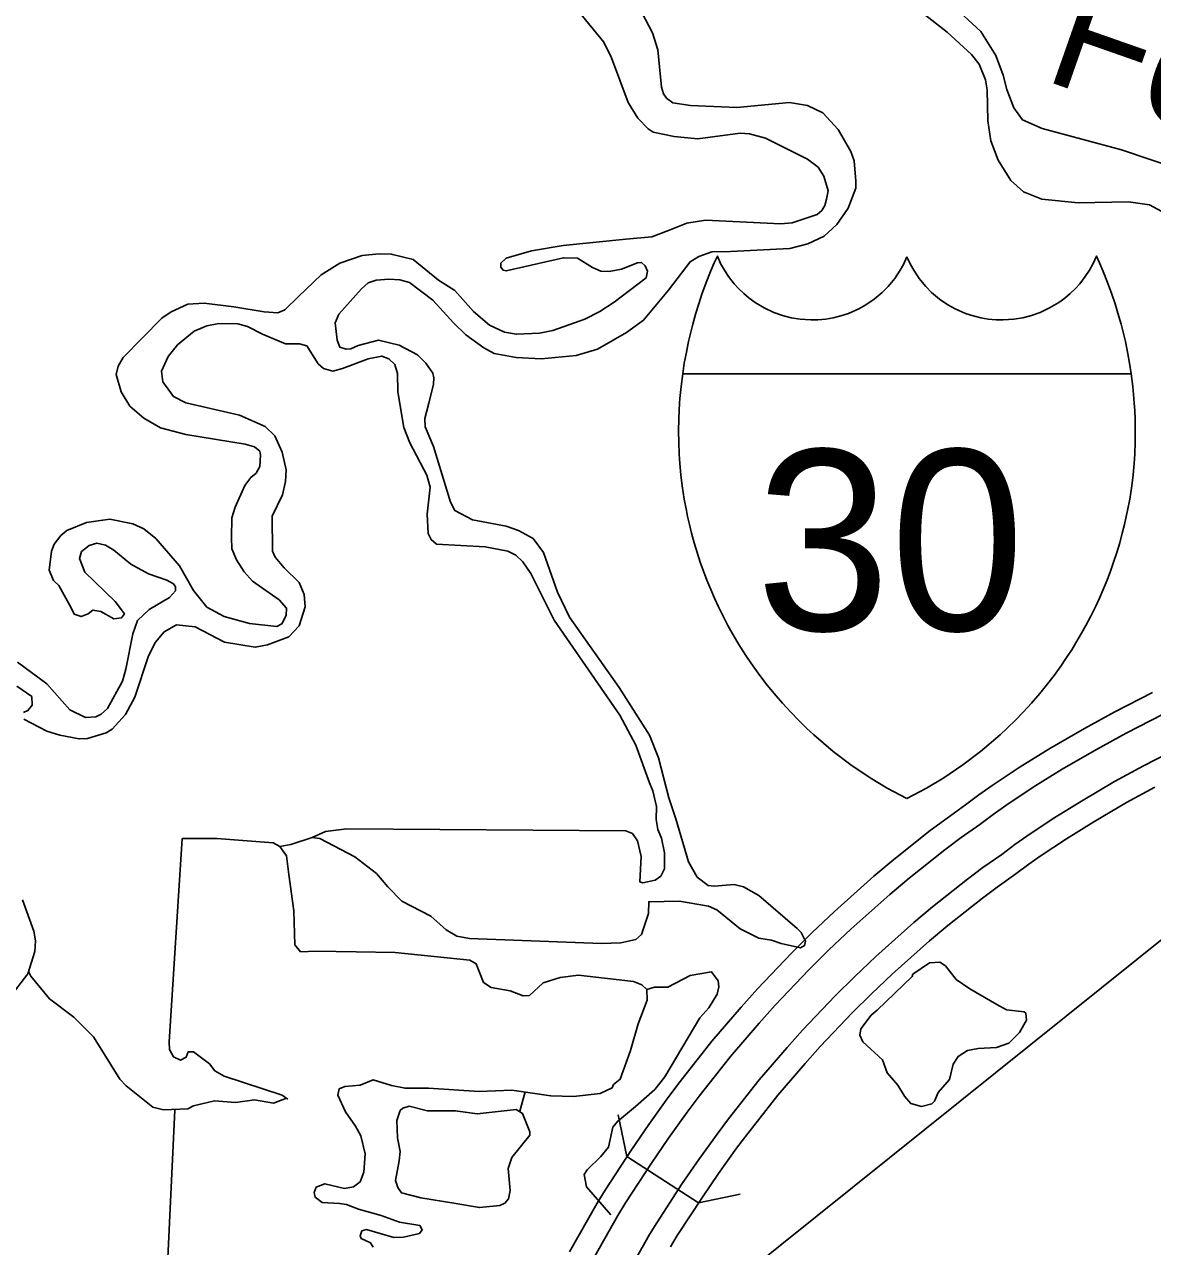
# Model space of a CAD drawing. Extents: x -19 to 366, y -4 to 359.
# Drawn here: x 153.368 to 154.119, y 188.145 to 188.959 of the extents above; entities that cross this region are included whole.
import ezdxf

# ---------------------------------------------------------------- set-up
doc = ezdxf.new("R2010")
doc.units = 0
for name, color, linetype in [('R_Exist Surface Annot', 7, 'Continuous'), ('R_Horz Alg', 7, 'Continuous'), ('R_Temp Easement', 7, 'Continuous'), ('R_Water', 7, 'Continuous'), ('Sheet Fence', 7, 'Continuous')]:
    doc.layers.add(name, color=color, linetype=linetype)

msp = doc.modelspace()

# ---------------------------------------------------------------- linework, layer by layer
at = {"layer": 'R_Exist Surface Annot'}
for points in [[(154.11875, 188.51385), (154.09359, 188.501), (154.07336, 188.48989), (154.05033, 188.4764), (154.03061, 188.46419), (154.01201, 188.45174), (154.00304, 188.44555), (153.99422, 188.43885), (153.98185, 188.43016), (153.97066, 188.42175), (153.94654, 188.40261), (153.93315, 188.39147), (153.90691, 188.36799), (153.89202, 188.35392), (153.87829, 188.34023), (153.85558, 188.31634), (153.84469, 188.30412), (153.82525, 188.28155), (153.80409, 188.25464), (153.79591, 188.24376), (153.78321, 188.22607), (153.77167, 188.2092), (153.75425, 188.18235), (153.74881, 188.17356), (153.73039, 188.14108)], [(153.74445, 188.13324), (153.76266, 188.16535), (153.76785, 188.17373), (153.78506, 188.20027), (153.7964, 188.21683), (153.80888, 188.23423), (153.81685, 188.24483), (153.83768, 188.27131), (153.85679, 188.29351), (153.86743, 188.30543), (153.88981, 188.32898), (153.90324, 188.34237), (153.9178, 188.35614), (153.94367, 188.37928), (153.9567, 188.39012), (153.9805, 188.40901), (153.99132, 188.41714), (154.00373, 188.42585), (154.01248, 188.43251), (154.02106, 188.43843), (154.03932, 188.45065), (154.05864, 188.46261), (154.08131, 188.47588), (154.10113, 188.48677), (154.12589, 188.49942)], [(154.13682, 188.47735), (154.11266, 188.46502), (154.09346, 188.45447), (154.07134, 188.44151), (154.05265, 188.42994), (154.0349, 188.41806), (154.02693, 188.41257), (154.01826, 188.40597), (154.00579, 188.39721), (153.99555, 188.38952), (153.97223, 188.37101), (153.95976, 188.36063), (153.93447, 188.33801), (153.92039, 188.3247), (153.90742, 188.31178), (153.88554, 188.28875), (153.87531, 188.27728), (153.8567, 188.25566), (153.83637, 188.22981), (153.82872, 188.21965), (153.81656, 188.2027), (153.80555, 188.18662), (153.78865, 188.16055), (153.78385, 188.15279), (153.76595, 188.12125)], [(153.7977, 188.14458), (153.80225, 188.15194), (153.81895, 188.17769), (153.82974, 188.19346), (153.8417, 188.21012), (153.84913, 188.22), (153.86913, 188.24543), (153.88742, 188.26667), (153.89739, 188.27785), (153.91894, 188.30053), (153.9316, 188.31315), (153.94537, 188.32616), (153.97028, 188.34844), (153.98238, 188.35851), (154.00539, 188.37678), (154.01526, 188.38419), (154.02776, 188.39297), (154.03638, 188.39953), (154.04395, 188.40475), (154.06137, 188.41641), (154.07965, 188.42772), (154.1014, 188.44046), (154.1202, 188.45079)]]:
    msp.add_lwpolyline(points, dxfattribs=at)
at = {"layer": 'R_Horz Alg'}
for points in [[(153.80584, 188.726), (153.80693, 188.73314), (153.80806, 188.73946), (153.80973, 188.74759), (153.81096, 188.7529), (153.81256, 188.7592), (153.81464, 188.7666), (153.81655, 188.77279), (153.81868, 188.77916), (153.82153, 188.787), (153.82446, 188.79435), (153.8269, 188.80006), (153.82893, 188.80456), (153.83112, 188.7997), (153.83367, 188.79508), (153.83645, 188.79083), (153.84009, 188.78614), (153.84296, 188.78296), (153.84652, 188.77952), (153.85011, 188.77651), (153.85401, 188.77367), (153.8602, 188.76996), (153.86656, 188.767), (153.87231, 188.76497), (153.878, 188.76351), (153.8841, 188.7625), (153.89119, 188.76202), (153.89585, 188.76212), (153.9012, 188.76262), (153.90596, 188.76343), (153.91107, 188.76469), (153.9162, 188.76639), (153.92311, 188.76943), (153.92788, 188.7721), (153.93341, 188.77588), (153.93872, 188.78035), (153.9426, 188.78427), (153.94702, 188.78964), (153.95068, 188.7951), (153.95282, 188.79894), (153.95518, 188.80399)], [(153.95518, 188.80399), (153.95753, 188.79894), (153.95967, 188.7951), (153.96332, 188.78964), (153.96775, 188.78427), (153.97162, 188.78035), (153.97694, 188.77588), (153.98247, 188.7721), (153.98724, 188.76943), (153.99415, 188.76639), (153.99929, 188.76469), (154.00439, 188.76343), (154.00915, 188.76262), (154.0145, 188.76212), (154.01917, 188.76202), (154.02625, 188.7625), (154.03236, 188.76351), (154.03803, 188.76497), (154.04379, 188.767), (154.05015, 188.76996), (154.05634, 188.77367), (154.06024, 188.77651), (154.06383, 188.77952), (154.06739, 188.78296), (154.07025, 188.78614), (154.0739, 188.79083), (154.07668, 188.79508), (154.07922, 188.7997), (154.08142, 188.80456), (154.08346, 188.80006), (154.08589, 188.79435), (154.08882, 188.787), (154.09167, 188.77916), (154.0938, 188.77279), (154.09571, 188.7666), (154.09779, 188.7592), (154.09939, 188.7529), (154.10062, 188.74759), (154.10229, 188.73946), (154.10342, 188.73314), (154.10451, 188.726)], [(153.95518, 188.44308), (153.94209, 188.45007), (153.93058, 188.45699), (153.91791, 188.46555), (153.90609, 188.4745), (153.89316, 188.48552), (153.88834, 188.49), (153.88286, 188.49537), (153.87777, 188.50063), (153.87221, 188.50672), (153.86674, 188.51307), (153.86218, 188.51869), (153.85724, 188.52513), (153.85275, 188.53135), (153.84886, 188.53704), (153.84544, 188.54232), (153.84262, 188.54688), (153.83888, 188.55325), (153.83598, 188.55848), (153.83278, 188.56458), (153.82967, 188.57088), (153.82697, 188.57673), (153.82452, 188.58237), (153.82194, 188.5887), (153.81971, 188.59456), (153.81755, 188.60067), (153.81545, 188.60707), (153.81349, 188.61361), (153.81178, 188.61986), (153.8103, 188.6258), (153.8091, 188.63109), (153.80828, 188.63501), (153.80686, 188.64262), (153.80549, 188.6514), (153.80456, 188.65871), (153.80388, 188.66642), (153.80349, 188.67267), (153.8032, 188.68058), (153.80312, 188.68796), (153.80327, 188.69617), (153.8035, 188.70158), (153.8038, 188.70654), (153.80403, 188.70966), (153.8048, 188.71774), (153.80583, 188.726)], [(153.80584, 188.726), (154.10451, 188.726)], [(154.10451, 188.726), (153.80584, 188.726)], [(154.10451, 188.726), (154.10555, 188.71774), (154.10632, 188.70966), (154.10655, 188.70654), (154.10685, 188.70158), (154.10708, 188.69617), (154.10723, 188.68796), (154.10715, 188.68058), (154.10686, 188.67267), (154.10647, 188.66642), (154.10579, 188.65871), (154.10487, 188.6514), (154.1035, 188.64262), (154.10207, 188.63501), (154.10125, 188.63109), (154.10005, 188.6258), (154.09857, 188.61986), (154.09686, 188.61361), (154.0949, 188.60707), (154.0928, 188.60067), (154.09064, 188.59456), (154.08841, 188.5887), (154.08583, 188.58237), (154.08338, 188.57673), (154.08068, 188.57088), (154.07757, 188.56458), (154.07437, 188.55848), (154.07147, 188.55325), (154.06773, 188.54688), (154.06491, 188.54232), (154.06149, 188.53704), (154.0576, 188.53135), (154.0531, 188.52513), (154.04817, 188.51869), (154.04361, 188.51307), (154.03815, 188.50672), (154.03258, 188.50063), (154.02749, 188.49537), (154.02201, 188.49), (154.01719, 188.48552), (154.00426, 188.4745), (153.99244, 188.46555), (153.97977, 188.45699), (153.96826, 188.45007), (153.95518, 188.44308)]]:
    msp.add_lwpolyline(points, dxfattribs=at)
at = {"layer": 'R_Temp Easement'}
for points in [[(154.38453, 188.75617), (154.33345, 188.75585), (154.30605, 188.76269), (154.29323, 188.76984), (154.28382, 188.77648), (154.26092, 188.79558), (154.25127, 188.80487), (154.24286, 188.80926), (154.20817, 188.81995), (154.19523, 188.8231), (154.17747, 188.83034), (154.16423, 188.83975), (154.15476, 188.84943), (154.13691, 188.86217), (154.09801, 188.87543), (154.04526, 188.88955), (154.03208, 188.89536), (154.02644, 188.90322), (154.02167, 188.91547), (154.01922, 188.9251), (154.01443, 188.93811), (154.00428, 188.95424), (153.96514, 188.99066)], [(153.61015, 188.78909), (153.61755, 188.78867), (153.62384, 188.7869), (153.6394, 188.77506), (153.65313, 188.75996), (153.66143, 188.75215), (153.67333, 188.74347), (153.68023, 188.73962), (153.69486, 188.73707), (153.71156, 188.73608), (153.73482, 188.73827), (153.74914, 188.74255), (153.76846, 188.75358), (153.77968, 188.76179), (153.79636, 188.78188), (153.81079, 188.80079), (153.8166, 188.80433), (153.82526, 188.80736), (153.83776, 188.80761), (153.87714, 188.80956), (153.88921, 188.81266), (153.90011, 188.81782), (153.90849, 188.82559), (153.91606, 188.83638), (153.92112, 188.84978), (153.92104, 188.85434), (153.92003, 188.86799), (153.91783, 188.87421), (153.90941, 188.88886), (153.89916, 188.90004), (153.88903, 188.90496), (153.87706, 188.90681), (153.84187, 188.90362), (153.81096, 188.90488), (153.79937, 188.90674), (153.79515, 188.90969), (153.79301, 188.91268), (153.79179, 188.91703), (153.78925, 188.94186), (153.78563, 188.95318), (153.77856, 188.9669)], [(153.73609, 188.96812), (153.75334, 188.94701), (153.75846, 188.93667), (153.76962, 188.90689), (153.77606, 188.89638), (153.78283, 188.8893)], [(153.96462, 188.96729), (153.98193, 188.95378), (153.99812, 188.93892), (154.00316, 188.93237), (154.00752, 188.92201), (154.00859, 188.91539), (154.00897, 188.89469), (154.01112, 188.88125), (154.0159, 188.86843), (154.0243, 188.85493), (154.03277, 188.84732), (154.04499, 188.84244), (154.06929, 188.84009), (154.10263, 188.84058), (154.11668, 188.83878), (154.18731, 188.80053), (154.22918, 188.79037), (154.23765, 188.78332), (154.24601, 188.77153), (154.26182, 188.75704), (154.27677, 188.74747), (154.29744, 188.73649), (154.33438, 188.72934), (154.3783, 188.73201)], [(153.78283, 188.8893), (153.78628, 188.88709), (153.80016, 188.88415), (153.81592, 188.88276), (153.84408, 188.88638), (153.85035, 188.88594), (153.86101, 188.88312), (153.88893, 188.86906), (153.89604, 188.8637), (153.89975, 188.8577), (153.90277, 188.84807), (153.90155, 188.84235), (153.90049, 188.83815), (153.89847, 188.83488), (153.8953, 188.83215), (153.87872, 188.82669), (153.87116, 188.82596), (153.82108, 188.82855), (153.80862, 188.82639), (153.79639, 188.82158), (153.78529, 188.81737), (153.76788, 188.81587), (153.72627, 188.8116), (153.70511, 188.80813), (153.68834, 188.80304), (153.6848, 188.79992), (153.68466, 188.79707), (153.68621, 188.7952), (153.68831, 188.79468), (153.72642, 188.80344), (153.7359, 188.80325), (153.74568, 188.79699), (153.75141, 188.79445), (153.75691, 188.79437), (153.76503, 188.79587), (153.77575, 188.80008), (153.7784, 188.80032), (153.7809, 188.79809), (153.78249, 188.79452), (153.78143, 188.78994), (153.76013, 188.77374), (153.75077, 188.76766), (153.74063, 188.76251), (153.71936, 188.75505), (153.71048, 188.75316), (153.69515, 188.75246), (153.68717, 188.75382), (153.67722, 188.75855), (153.66645, 188.76764), (153.65406, 188.78163), (153.64333, 188.78844), (153.6264, 188.80234), (153.61174, 188.80584), (153.60378, 188.80605)], [(153.60378, 188.80605), (153.59243, 188.80487), (153.57755, 188.79982), (153.56519, 188.79197), (153.55011, 188.7776), (153.54099, 188.76868), (153.53629, 188.76668), (153.52718, 188.76745), (153.50703, 188.77064)], [(153.88206, 188.35666), (153.85665, 188.37855), (153.84631, 188.38442), (153.84022, 188.38581), (153.82678, 188.38478), (153.8228, 188.38526), (153.81549, 188.39081), (153.80981, 188.40095), (153.80132, 188.42965), (153.79671, 188.44361), (153.78978, 188.47025), (153.78382, 188.48532), (153.76352, 188.5172), (153.73045, 188.56401), (153.72237, 188.58074), (153.71317, 188.60696), (153.70637, 188.61631), (153.69661, 188.62162), (153.68821, 188.62468), (153.66597, 188.62878), (153.65411, 188.635), (153.65116, 188.64064), (153.63987, 188.67763), (153.63432, 188.69082), (153.63403, 188.69632), (153.63669, 188.70644), (153.63986, 188.71923), (153.64016, 188.72341), (153.63935, 188.72663), (153.63487, 188.73318), (153.62927, 188.73877), (153.61702, 188.74516), (153.60332, 188.74849), (153.58974, 188.74498), (153.58486, 188.7428), (153.58164, 188.74254), (153.57764, 188.74379), (153.57566, 188.7485), (153.5745, 188.76006), (153.57685, 188.7658), (153.59189, 188.78264), (153.59636, 188.78672), (153.60164, 188.78853), (153.61015, 188.78909)], [(153.50703, 188.77064), (153.48728, 188.77309), (153.4763, 188.77248), (153.46522, 188.76732), (153.45904, 188.7632), (153.43318, 188.73703), (153.42988, 188.73126), (153.42865, 188.72573), (153.4319, 188.71421), (153.43776, 188.70464), (153.447, 188.69648), (153.45811, 188.69006), (153.47487, 188.68565), (153.51459, 188.67925), (153.52069, 188.67747), (153.52415, 188.6745), (153.52477, 188.67186), (153.52434, 188.66425), (153.52176, 188.66002), (153.51822, 188.6571), (153.51434, 188.6517), (153.50778, 188.63732), (153.50564, 188.63025), (153.50531, 188.61714), (153.50564, 188.60955), (153.50862, 188.6022), (153.51388, 188.59414), (153.5193, 188.58798), (153.53715, 188.57543), (153.54199, 188.57002), (153.54189, 188.56508), (153.53896, 188.55951), (153.53558, 188.55774), (153.51735, 188.55983), (153.50041, 188.56442), (153.48892, 188.57065), (153.48, 188.58167), (153.47079, 188.5982), (153.45492, 188.61648), (153.44703, 188.62278), (153.43977, 188.62624), (153.42436, 188.62934), (153.40887, 188.62713), (153.3957, 188.62173), (153.39178, 188.61842), (153.38734, 188.61263), (153.38553, 188.60804), (153.38387, 188.59528), (153.38684, 188.5885), (153.3905, 188.58516), (153.39854, 188.57031), (153.40071, 188.56599), (153.40528, 188.56437), (153.40999, 188.56618), (153.41316, 188.56871), (153.4183, 188.56768), (153.4271, 188.56292)], [(153.55376, 188.579), (153.55039, 188.5871), (153.54036, 188.59677), (153.53436, 188.60387), (153.53276, 188.60801), (153.53253, 188.63118), (153.53946, 188.64557), (153.54139, 188.65434), (153.54181, 188.66214), (153.53913, 188.67386), (153.53419, 188.68478), (153.52782, 188.6911), (153.51082, 188.69854), (153.47505, 188.70674), (153.46682, 188.71094), (153.45963, 188.72067), (153.45874, 188.72787), (153.4633, 188.73765), (153.46941, 188.74537), (153.48042, 188.75452), (153.48907, 188.75812), (153.497, 188.75961), (153.5097, 188.75949), (153.51599, 188.75753), (153.52613, 188.75242), (153.5414, 188.74608), (153.55069, 188.74608), (153.55545, 188.74466), (153.56306, 188.73285), (153.56672, 188.7297), (153.57281, 188.72792), (153.57923, 188.72957), (153.59635, 188.73619), (153.60541, 188.7379), (153.61018, 188.7361), (153.61423, 188.73238), (153.61586, 188.72634), (153.61608, 188.71418), (153.62012, 188.69033), (153.62409, 188.68016), (153.63548, 188.65855), (153.63771, 188.65062), (153.63558, 188.63253), (153.63639, 188.61963), (153.63836, 188.61568), (153.64201, 188.61253), (153.67426, 188.61091), (153.68947, 188.60799), (153.69482, 188.60525), (153.69945, 188.60079), (153.70471, 188.59311), (153.72025, 188.56209), (153.76405, 188.49878), (153.77465, 188.47868), (153.78364, 188.4536)], [(153.4271, 188.56292), (153.43221, 188.5636), (153.43405, 188.5661), (153.42784, 188.57433), (153.40777, 188.59387), (153.40419, 188.6031), (153.40543, 188.60768), (153.41067, 188.61178), (153.41575, 188.61321), (153.42146, 188.612), (153.42702, 188.6087), (153.43837, 188.59924), (153.45005, 188.59283), (153.46225, 188.58871), (153.46685, 188.58615), (153.46802, 188.58427), (153.46807, 188.58162), (153.46417, 188.57717), (153.45048, 188.5691), (153.44285, 188.56173), (153.4396, 188.55292), (153.43492, 188.52927), (153.43279, 188.52144), (153.42289, 188.5032), (153.41861, 188.49931), (153.41504, 188.49753), (153.40823, 188.4972), (153.39771, 188.5023), (153.38242, 188.51946), (153.36283, 188.53407)], [(153.36713, 188.49598), (153.38244, 188.48793), (153.39101, 188.48526), (153.40394, 188.48286), (153.40943, 188.48317), (153.42187, 188.48684), (153.42599, 188.48939), (153.43472, 188.49907), (153.44095, 188.51078), (153.45011, 188.53813), (153.45467, 188.54734), (153.46061, 188.55411), (153.46886, 188.55884), (153.4812, 188.55757), (153.50072, 188.54734), (153.52125, 188.54396), (153.52936, 188.54564), (153.54367, 188.55087), (153.55054, 188.55823), (153.55448, 188.57085), (153.55376, 188.579)], [(153.36237, 188.51791), (153.37254, 188.51109), (153.37264, 188.5054), (153.36987, 188.50173), (153.36686, 188.50053)], [(153.78364, 188.4536), (153.78601, 188.44833), (153.78848, 188.43774), (153.78807, 188.42919), (153.78933, 188.42257), (153.79171, 188.41673), (153.79378, 188.40708), (153.79379, 188.39626), (153.79123, 188.39146), (153.78749, 188.38872), (153.77937, 188.38703), (153.77727, 188.38775), (153.7781, 188.40448), (153.77564, 188.41488), (153.77232, 188.41994), (153.76793, 188.42156), (153.58221, 188.42288), (153.56803, 188.42126), (153.5592, 188.41728), (153.56414, 188.41644), (153.58748, 188.40438), (153.6019, 188.39328), (153.60945, 188.38431), (153.61891, 188.37482), (153.63823, 188.36477), (153.64844, 188.35567), (153.65534, 188.35145), (153.6639, 188.34991), (153.75188, 188.34658), (153.76457, 188.34703), (153.77457, 188.34933), (153.77849, 188.35264), (153.78316, 188.3666), (153.7832, 188.37439), (153.80366, 188.37481), (153.82305, 188.3714), (153.82859, 188.36905), (153.84417, 188.35645), (153.8566, 188.35006), (153.86497, 188.34871), (153.87145, 188.34656), (153.8842, 188.3436), (153.88701, 188.34517), (153.88752, 188.34822), (153.88477, 188.35386), (153.88206, 188.35666)], [(153.5592, 188.41728), (153.54488, 188.41262), (153.5375, 188.41113)], [(153.58831, 188.3411), (153.56177, 188.34151), (153.55135, 188.34111), (153.54767, 188.34559), (153.54685, 188.36838), (153.54354, 188.39263), (153.54198, 188.40495), (153.5375, 188.41113), (153.53309, 188.4137), (153.4957, 188.41655), (153.47258, 188.41646), (153.46381, 188.28099), (153.4641, 188.27605), (153.46685, 188.27098), (153.47144, 188.26879), (153.47519, 188.27077), (153.47664, 188.27441), (153.48005, 188.27448), (153.49082, 188.26634), (153.49432, 188.26166), (153.50045, 188.25817), (153.53917, 188.24547), (153.54282, 188.24288)], [(154.20346, 188.41235), (153.84827, 188.1275)], [(153.35858, 188.31194), (153.36968, 188.32641), (153.37452, 188.34133), (153.37496, 188.34836), (153.37371, 188.3548), (153.36612, 188.37572)], [(153.58789, 188.2248), (153.58127, 188.23436), (153.57612, 188.24546), (153.57699, 188.24966), (153.58094, 188.25126), (153.59116, 188.25223), (153.59962, 188.25582), (153.61201, 188.25208), (153.62095, 188.25018), (153.63649, 188.25011), (153.67027, 188.24795), (153.69205, 188.24877), (153.71808, 188.24513), (153.73306, 188.24467), (153.75084, 188.24655), (153.75892, 188.25033), (153.75982, 188.25263), (153.76412, 188.25613), (153.77114, 188.27528), (153.7761, 188.29305), (153.78225, 188.30876), (153.78192, 188.31597), (153.77864, 188.31914), (153.7731, 188.3213), (153.73644, 188.3255), (153.72434, 188.32392), (153.71285, 188.32027), (153.70372, 188.31191), (153.69956, 188.31163), (153.69096, 188.31507), (153.67841, 188.31728), (153.67323, 188.3206), (153.66826, 188.33304), (153.66404, 188.33542), (153.61447, 188.34068), (153.58831, 188.3411)], [(153.37031, 188.32785), (153.37181, 188.32472), (153.38423, 188.30977), (153.40038, 188.29756), (153.41352, 188.28433), (153.43112, 188.25619), (153.43519, 188.25171), (153.4529, 188.23744), (153.46013, 188.23569), (153.47642, 188.2364), (153.48017, 188.23838), (153.49413, 188.2417), (153.50799, 188.24065), (153.52065, 188.24243), (153.53339, 188.24022), (153.54205, 188.24363)], [(153.78192, 188.31597), (153.78701, 188.31741), (153.79591, 188.31759), (153.81093, 188.32531), (153.82509, 188.32768), (153.82957, 188.32169), (153.82983, 188.31771), (153.82879, 188.31275), (153.82328, 188.3037), (153.81734, 188.29712), (153.79384, 188.25769), (153.78737, 188.24939), (153.77432, 188.23791), (153.76238, 188.22798), (153.75942, 188.22412), (153.75645, 188.21094), (153.75127, 188.20457), (153.74234, 188.19583), (153.74032, 188.19275), (153.7418, 188.18442), (153.75799, 188.16585)], [(153.95858, 188.32451), (153.95912, 188.32604), (153.97015, 188.33368), (153.97716, 188.3342), (153.98081, 188.33162), (153.98799, 188.32264), (153.99702, 188.31637), (154.01504, 188.3059), (154.02136, 188.30242), (154.03313, 188.30095), (154.03429, 188.30021), (154.03476, 188.29547), (154.03018, 188.28721), (154.02311, 188.28022), (154.01483, 188.2772), (154.00252, 188.27657), (153.99553, 188.27529), (153.98935, 188.27137), (153.98604, 188.26617), (153.98358, 188.25605), (153.97598, 188.24734), (153.97363, 188.24159), (153.97177, 188.23984), (153.96479, 188.23799), (153.95774, 188.23994), (153.95348, 188.24479), (153.94916, 188.2523), (153.94199, 188.26052), (153.9388, 188.269), (153.92587, 188.28109), (153.92389, 188.28542), (153.92456, 188.28981), (153.9314, 188.29888), (153.93532, 188.30219)], [(153.95858, 188.32451), (153.93532, 188.30219)], [(153.70097, 188.24782), (153.69743, 188.23482)], [(153.6535, 188.17369), (153.67043, 188.17062), (153.68405, 188.17203), (153.68743, 188.17362), (153.68984, 188.17652), (153.69106, 188.18206), (153.68964, 188.19666), (153.69196, 188.20412), (153.70399, 188.219), (153.70414, 188.22109), (153.69917, 188.23334), (153.69495, 188.23591), (153.66904, 188.2331), (153.6546, 188.23509), (153.63583, 188.23509), (153.62364, 188.23826), (153.6195, 188.23685), (153.61764, 188.23529), (153.61549, 188.22859), (153.6159, 188.2172), (153.61778, 188.20793), (153.61695, 188.20183), (153.61455, 188.18867), (153.61616, 188.18395), (153.61869, 188.18058), (153.63145, 188.17723)], [(153.46772, 188.23546), (153.46298, 188.13713)], [(153.59967, 188.14428), (153.59791, 188.1471), (153.59179, 188.15001), (153.591, 188.1519), (153.59226, 188.15515), (153.59528, 188.15597), (153.61358, 188.15065), (153.62001, 188.15097), (153.63058, 188.15327), (153.63243, 188.15578), (153.63086, 188.1586), (153.61736, 188.16098), (153.60495, 188.16548), (153.5899, 188.16955), (153.58188, 188.17261), (153.57732, 188.17328), (153.56575, 188.17399), (153.56113, 188.17751), (153.5605, 188.18073), (153.56176, 188.18417), (153.56759, 188.18657), (153.58073, 188.18342), (153.58658, 188.18449), (153.59107, 188.18781), (153.59341, 188.19413), (153.59431, 188.2065), (153.59162, 188.21842), (153.58789, 188.2248)], [(153.6535, 188.17369), (153.63145, 188.17723)]]:
    msp.add_lwpolyline(points, dxfattribs=at)
at = {"layer": 'R_Water'}
for p, q in [((153.76871, 188.20464), (153.7628, 188.23243)), ((153.76871, 188.20464), (153.81637, 188.17371)), ((153.81637, 188.17371), (153.84416, 188.17963))]:
    msp.add_line(p, q, dxfattribs=at)
at = {"layer": 'Sheet Fence'}
for points in [[(154.11585, 1.87092), (153.9063, 10.48743), (153.69602, 19.10409), (153.48501, 27.72087), (153.27327, 36.3378), (153.0608, 44.95486), (152.84759, 53.57206), (152.63366, 62.1894), (152.419, 70.80688), (152.20362, 79.42449), (151.98751, 88.04225), (151.77068, 96.66014), (151.55312, 105.27817), (151.33484, 113.89634), (151.11584, 122.51465), (150.89612, 131.13311), (150.67568, 139.7517), (150.45452, 148.37043), (150.23264, 156.98931), (150.01005, 165.60832), (149.78674, 174.22748), (149.56272, 182.84677), (149.33799, 191.46621), (149.11254, 200.0858), (148.88638, 208.70552), (148.65952, 217.32539), (148.43194, 225.9454), (148.20366, 234.56555), (147.97466, 243.18584), (147.74497, 251.80628), (147.51457, 260.42687), (147.28346, 269.04759), (147.05165, 277.66846), (146.81914, 286.28948), (146.58593, 294.91064), (146.35202, 303.53194), (146.11742, 312.15339), (145.88211, 320.77499), (145.64611, 329.39673), (145.40941, 338.01861), (145.17202, 346.64065)], [(0, 180.89994), (7.12284, 180.90436), (14.24566, 180.9176), (21.36847, 180.93968), (28.49124, 180.97058), (35.61397, 181.01031), (42.73664, 181.05888), (49.85925, 181.11627), (56.98178, 181.18249), (64.10422, 181.25754), (71.22656, 181.34142), (78.3488, 181.43413), (85.47091, 181.53567), (92.5929, 181.64603), (99.71474, 181.76523), (106.83643, 181.89325), (113.95795, 182.0301), (121.0793, 182.17578), (128.20046, 182.33029), (135.32143, 182.49362), (142.44218, 182.66579), (149.56272, 182.84677), (156.68303, 183.03659), (163.8031, 183.23523), (170.92291, 183.4427), (178.04247, 183.65899), (185.16175, 183.88411), (192.28074, 184.11805), (199.39944, 184.36082), (206.51784, 184.61242), (213.63591, 184.87283), (220.75366, 185.14207), (227.87107, 185.42014), (234.98813, 185.70702), (242.10483, 186.00273), (249.22115, 186.30726), (256.33709, 186.62061), (263.45264, 186.94279), (270.56779, 187.27378), (277.68251, 187.61359), (284.79682, 187.96222), (291.91068, 188.31967), (299.02409, 188.68594), (306.13705, 189.06103), (313.24954, 189.44494), (320.36154, 189.83766), (327.47305, 190.23919), (334.58406, 190.64954), (341.69455, 191.06871)]]:
    msp.add_spline(points, degree=3, dxfattribs=at)

# ---------------------------------------------------------------- texts
at = {"layer": 'R_Horz Alg'}
msp.add_text('30', height=0.120302, dxfattribs=at).set_placement((153.85455, 188.5552))
at = {"layer": 'R_Temp Easement'}
msp.add_text('Fourche', height=0.08, rotation=340.67444, dxfattribs=at).set_placement((154.04446, 188.92241))

doc.saveas('drawing.dxf')
